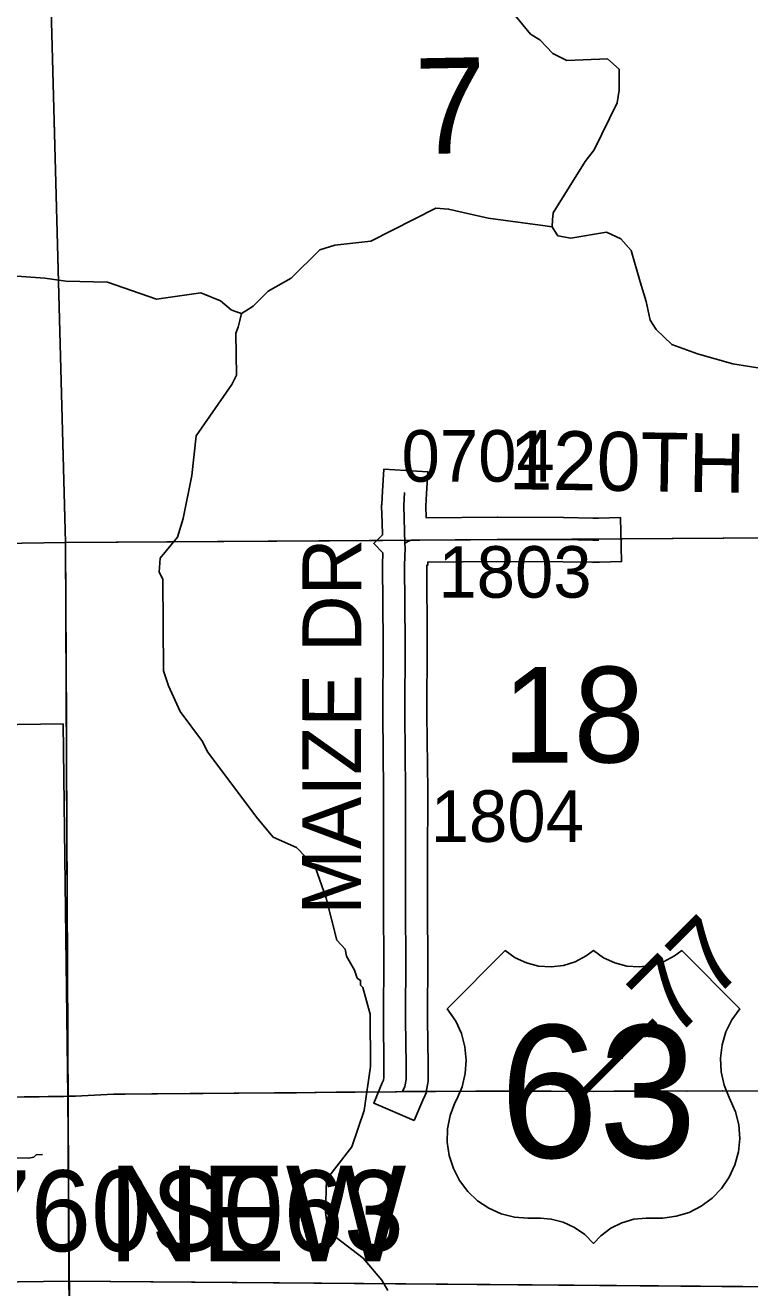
# Model space of a CAD drawing. Extents: x 23.6 to 68.7, y -63 to -29.
# Drawn here: x 44.465 to 45.45, y -36.619 to -34.904 of the extents above; entities that cross this region are included whole.
import ezdxf

# ---------------------------------------------------------------- set-up
doc = ezdxf.new("R2010")
doc.units = 0
for name, color, linetype in [('tdCoCityStreetMinor', 7, 'Continuous'), ('tdCoCorpBndry', 7, 'Continuous'), ('tdCoCorpTxt', 7, 'Continuous'), ('tdCoHydroRiver', 7, 'Continuous'), ('tdCoPriCL', 7, 'Continuous'), ('tdCoPrimary', 7, 'Continuous'), ('tdCoPriNonDiv', 7, 'Continuous'), ('tdCoPriNonDivCL', 7, 'Continuous'), ('tdCoSecRdNmbr', 7, 'Continuous'), ('tdCoSecRdTxt', 7, 'Continuous'), ('tdCoSecRteBand', 7, 'Continuous'), ('tdCoSecRteCL', 7, 'Continuous'), ('tdCoSectLine', 7, 'Continuous'), ('tdCoSectLinePart', 7, 'Continuous'), ('tdCoSectNmbr', 7, 'Continuous'), ('tdCoShieldUsRte', 7, 'Continuous'), ('tdCoStrucPriMaintName', 7, 'Continuous'), ('tdCoSurfGravel', 7, 'Continuous'), ('tdCoTwpBndry', 7, 'Continuous'), ('tdCoTwpBndryShd', 7, 'Continuous'), ('tdStHwyPriRefPost1', 7, 'Continuous')]:
    doc.layers.add(name, color=color, linetype=linetype)

msp = doc.modelspace()

# ---------------------------------------------------------------- linework, layer by layer
at = {"layer": 'tdCoCityStreetMinor'}
msp.add_lwpolyline([(44.4891, -36.4377), (44.4804, -36.4383), (44.4771, -36.4413), (44.47, -36.4426), (44.454, -36.4424), (44.4408, -36.4407), (44.4343, -36.4377), (44.4303, -36.4334), (44.4295, -36.429), (44.4285, -36.4209), (44.4279, -36.4056), (44.4271, -36.4016), (44.424, -36.3967), (44.4208, -36.3927), (44.4187, -36.3896), (44.4183, -36.3819), (44.4181, -36.3651), (44.4183, -36.3602)], dxfattribs=at)
at = {"layer": 'tdCoCorpBndry'}
msp.add_lwpolyline([(44.5169, -35.8527), (44.5232, -36.3588), (44.5276, -36.8625), (44.2844, -36.862), (44.033, -36.8645), (43.7788, -36.8671), (43.7794, -36.7428), (43.7799, -36.6189), (43.6597, -36.6209), (43.5275, -36.6232), (43.5226, -35.8677), (44.0217, -35.8602)], close=True, dxfattribs=at)
at = {"layer": 'tdCoHydroRiver'}
for points in [[(45.1814, -35.1777), (45.1821, -35.1682), (45.1828, -35.1587), (45.2263, -35.0889), (45.2388, -35.073), (45.2698, -35.0095), (45.2727, -34.9921), (45.2725, -34.9637), (45.2566, -34.9497), (45.2013, -34.9518), (45.1823, -34.9425), (45.1648, -34.9237), (45.1521, -34.9159), (45.1313, -34.8909)], [(45.1814, -35.1777), (45.1719, -35.1764), (45.0944, -35.1659), (45.0407, -35.1538), (45.0233, -35.1524), (44.9353, -35.1974), (44.8864, -35.2026), (44.866, -35.2091), (44.8269, -35.2474), (44.7955, -35.265), (44.7752, -35.2857), (44.769, -35.2895), (44.7595, -35.2954)], [(45.3792, -35.3502), (45.344, -35.3378), (45.323, -35.3173), (45.3148, -35.3047), (45.3095, -35.2794), (45.301, -35.2525), (45.289, -35.2098), (45.2747, -35.1942), (45.2556, -35.1849), (45.2068, -35.1932), (45.1894, -35.1902), (45.1874, -35.1872), (45.1814, -35.1777)], [(44.7595, -35.2954), (44.7499, -35.2923), (44.7452, -35.2907), (44.7309, -35.2783), (44.704, -35.2675), (44.6441, -35.2759), (44.5775, -35.2529), (44.5207, -35.2518), (44.4922, -35.2474), (44.4543, -35.2446)], [(44.9583, -36.6226), (44.9503, -36.6084), (44.9247, -36.5787), (44.8882, -36.5506), (44.8753, -36.5302), (44.8736, -36.516), (44.8748, -36.4718), (44.9091, -36.4273), (44.926, -36.3782), (44.9349, -36.3181), (44.9342, -36.2471), (44.9244, -36.2109), (44.9212, -36.2078), (44.9212, -36.2014), (44.9164, -36.1983), (44.9131, -36.1873), (44.9019, -36.1685), (44.9002, -36.159), (44.8891, -36.1465), (44.8743, -36.0898), (44.8597, -36.0473), (44.8342, -36.0207), (44.8025, -36.0068), (44.7818, -35.9818), (44.713, -35.8909), (44.7066, -35.8767), (44.6762, -35.836), (44.6601, -35.8014), (44.6536, -35.781), (44.6524, -35.6563), (44.6476, -35.6468), (44.649, -35.6279), (44.6724, -35.5992), (44.68, -35.5739), (44.6921, -35.5154), (44.6979, -35.4617), (44.7462, -35.3918), (44.7524, -35.3791), (44.7518, -35.3223), (44.7549, -35.3143), (44.7572, -35.3049), (44.7595, -35.2954)], [(45.4749, -35.3715), (45.4271, -35.364), (45.3792, -35.3502)]]:
    msp.add_lwpolyline(points, dxfattribs=at)
at = {"layer": 'tdCoPriCL'}
msp.add_lwpolyline([(44.4179, -36.3602), (44.5229, -36.3588), (44.5336, -36.3587), (44.5853, -36.3559), (44.6013, -36.3558), (44.6898, -36.3549), (44.7554, -36.3547), (44.8336, -36.3539), (44.8879, -36.3532), (44.9697, -36.3525), (44.9779, -36.3524), (45.078, -36.352), (45.1798, -36.352), (45.2375, -36.3522), (45.2933, -36.3515), (45.3645, -36.3517), (45.4129, -36.3512), (45.4695, -36.352)], dxfattribs=at)
at = {"layer": 'tdCoPrimary'}
for points in [[(44.4183, -36.3602), (44.5175, -36.3589), (44.5232, -36.3588), (44.5232, -36.3588), (44.534, -36.3587), (44.5856, -36.3559), (44.6902, -36.3549), (44.7074, -36.3549), (44.7558, -36.3547), (44.834, -36.3539), (44.8882, -36.3532), (44.9701, -36.3525), (44.9783, -36.3524), (44.9829, -36.3524), (45.0784, -36.352), (45.1802, -36.352), (45.2379, -36.3522), (45.2937, -36.3515), (45.3649, -36.3517), (45.4133, -36.3512), (45.4699, -36.352)], [(44.7074, -36.3549), (44.7558, -36.3547), (44.834, -36.3539), (44.8882, -36.3532), (44.9701, -36.3525), (44.9783, -36.3524), (44.9829, -36.3524), (45.0784, -36.352), (45.1802, -36.352), (45.2379, -36.3522), (45.2937, -36.3515), (45.3649, -36.3517), (45.4133, -36.3512), (45.4699, -36.352)], [(44.7074, -36.3549), (44.7558, -36.3547), (44.834, -36.3539), (44.8882, -36.3532), (44.9701, -36.3525), (44.9783, -36.3524), (44.9829, -36.3524), (45.0784, -36.352), (45.1802, -36.352), (45.2379, -36.3522), (45.2937, -36.3515), (45.3649, -36.3517), (45.4133, -36.3512), (45.4699, -36.352)], [(44.414, -36.3602), (44.4183, -36.3602), (44.5175, -36.3589)], [(44.414, -36.3602), (44.4183, -36.3602), (44.5175, -36.3589)], [(44.5175, -36.3589), (44.5232, -36.3588), (44.5232, -36.3588)], [(44.5175, -36.3589), (44.5232, -36.3588), (44.5232, -36.3588)], [(44.5232, -36.3588), (44.534, -36.3587), (44.5856, -36.3559), (44.6902, -36.3549), (44.7074, -36.3549)], [(44.5232, -36.3588), (44.534, -36.3587), (44.5856, -36.3559), (44.6902, -36.3549), (44.7074, -36.3549)]]:
    msp.add_lwpolyline(points, dxfattribs=at)
at = {"layer": 'tdCoPriNonDiv'}
msp.add_lwpolyline([(45.4695, -36.352), (45.4129, -36.3512), (45.2376, -36.3522), (45.078, -36.352), (44.5853, -36.3559), (44.5336, -36.3587), (44.2897, -36.3618), (44.1329, -36.3669), (44.0269, -36.3669), (44.0264, -36.432), (44.0291, -36.5629), (44.0304, -36.7088), (44.0341, -37.0176), (44.036, -37.0798), (44.0356, -37.1301), (44.0425, -37.6297)], dxfattribs=at)
at = {"layer": 'tdCoPriNonDivCL'}
msp.add_lwpolyline([(44.4179, -36.3602), (44.5229, -36.3588), (44.5229, -36.3588), (44.5336, -36.3587), (44.5853, -36.3559), (44.6898, -36.3549), (44.7554, -36.3547), (44.8336, -36.3539), (44.8879, -36.3532), (44.9697, -36.3525), (44.9779, -36.3524), (44.9826, -36.3524), (45.078, -36.352), (45.1798, -36.352), (45.2375, -36.3522), (45.2933, -36.3515), (45.3645, -36.3517), (45.4129, -36.3512), (45.4695, -36.352)], dxfattribs=at)
msp.add_lwpolyline([(44.4179, -36.3602), (44.5229, -36.3588), (44.5229, -36.3588), (44.5336, -36.3587), (44.5853, -36.3559), (44.6898, -36.3549), (44.7554, -36.3547), (44.8336, -36.3539), (44.8879, -36.3532), (44.9697, -36.3525), (44.9779, -36.3524), (44.9826, -36.3524), (45.078, -36.352), (45.1798, -36.352), (45.2375, -36.3522), (45.2933, -36.3515), (45.3645, -36.3517), (45.4129, -36.3512), (45.4695, -36.352)], dxfattribs=at)
at = {"layer": 'tdCoSecRteBand'}
msp.add_lwpolyline([(44.9942, -36.3918), (44.939, -36.3683), (44.9507, -36.3407), (44.9524, -36.3368), (44.953, -36.3331), (44.953, -36.3167), (44.9522, -36.2547), (44.9522, -36.2545), (44.9522, -36.2542), (44.9526, -36.1678), (44.9522, -36.112), (44.9522, -36.1119), (44.9522, -36.1118), (44.9522, -36.0413), (44.9522, -36.0412), (44.9522, -36.0412), (44.9524, -35.9437), (44.9513, -35.8404), (44.9513, -35.8402), (44.9513, -35.84), (44.9517, -35.7425), (44.9511, -35.6379), (44.9511, -35.6374), (44.9511, -35.6369), (44.9515, -35.6207), (44.9391, -35.6079), (44.9511, -35.5962), (44.9506, -35.5795), (44.9498, -35.5573), (44.9498, -35.5559), (44.9499, -35.5545), (44.9509, -35.537), (44.9528, -35.507), (45.0126, -35.5107), (45.0108, -35.5406), (45.0098, -35.5567), (45.0104, -35.5732), (45.1067, -35.5723), (45.1069, -35.5723), (45.1071, -35.5723), (45.1969, -35.5727), (45.1971, -35.5727), (45.1974, -35.5727), (45.2366, -35.5735), (45.2443, -35.5733), (45.2743, -35.5726), (45.2758, -35.6325), (45.2458, -35.6333), (45.2375, -35.6335), (45.2368, -35.6336), (45.2361, -35.6335), (45.1963, -35.6327), (45.107, -35.6323), (45.0124, -35.6331), (45.0125, -35.6375), (45.0111, -35.6375), (45.0111, -35.6381), (45.0117, -35.7423), (45.0117, -35.7424), (45.0117, -35.7426), (45.0113, -35.84), (45.0124, -35.9433), (45.0124, -35.9435), (45.0124, -35.9436), (45.0122, -36.0413), (45.0122, -36.1117), (45.0126, -36.1675), (45.0126, -36.1677), (45.0126, -36.1679), (45.0122, -36.2542), (45.013, -36.3161), (45.013, -36.3163), (45.013, -36.3165), (45.013, -36.3358), (45.013, -36.3384), (45.0125, -36.341), (45.0108, -36.3506), (45.0102, -36.354), (45.0089, -36.3571), (45.0059, -36.3641), (44.9942, -36.3918)], dxfattribs=at)
at = {"layer": 'tdCoSecRteCL'}
for points in [[(44.9815, -35.6085), (44.9798, -35.5563), (44.9809, -35.5388)], [(44.9783, -36.3524), (44.9813, -36.3454), (44.983, -36.3358), (44.983, -36.3165), (44.9822, -36.2543), (44.9826, -36.1678), (44.9822, -36.1118), (44.9822, -36.0413), (44.9824, -35.9436), (44.9813, -35.8401), (44.9817, -35.7425), (44.9811, -35.6377), (44.9817, -35.614), (44.9815, -35.6085)], [(44.9815, -35.6085), (44.9833, -35.6068), (44.9853, -35.6054), (44.9875, -35.6043), (44.9898, -35.6036), (44.9922, -35.6033), (45.107, -35.6023), (45.1967, -35.6027), (45.2367, -35.6035), (45.245, -35.6033)]]:
    msp.add_lwpolyline(points, dxfattribs=at)
at = {"layer": 'tdCoSectLine'}
for points in [[(44.4936, -34.6124), (44.5204, -35.6065)], [(43.521, -35.6218), (44.5204, -35.6065)], [(44.5204, -35.6065), (45.4836, -35.6004)], [(44.5204, -35.6065), (44.5249, -36.6101)], [(43.5272, -36.6231), (44.5249, -36.6101)], [(44.5249, -36.6101), (45.4976, -36.6178)], [(44.5249, -36.6101), (44.5434, -37.6076)]]:
    msp.add_lwpolyline(points, dxfattribs=at)
at = {"layer": 'tdCoSectLinePart'}
for points in [[(44.4945, -34.6462), (44.5204, -35.6065)], [(44.0479, -35.6137), (44.5204, -35.6065)], [(44.5204, -35.6065), (44.951, -35.6038)], [(44.5204, -35.6065), (44.5247, -36.569)], [(45.2747, -35.6017), (45.4836, -35.6004)], [(44.5251, -36.6101), (45.4676, -36.6176)]]:
    msp.add_lwpolyline(points, dxfattribs=at)
at = {"layer": 'tdCoShieldUsRte'}
msp.add_lwpolyline([(45.0387, -36.2398), (45.1176, -36.1609), (45.1314, -36.1707), (45.1467, -36.1777), (45.1631, -36.1819), (45.18, -36.183), (45.1968, -36.181), (45.2129, -36.176), (45.2279, -36.1682), (45.2376, -36.1609), (45.2514, -36.1707), (45.2667, -36.1777), (45.2831, -36.1819), (45.3, -36.183), (45.3168, -36.181), (45.3329, -36.176), (45.3479, -36.1682), (45.3576, -36.1609), (45.4365, -36.2398), (45.4258, -36.2548), (45.4177, -36.2713), (45.4125, -36.289), (45.4104, -36.3072), (45.4113, -36.3256), (45.4153, -36.3436), (45.4222, -36.3606), (45.4307, -36.3797), (45.435, -36.3975), (45.4364, -36.4159), (45.4346, -36.4342), (45.4298, -36.452), (45.4222, -36.4687), (45.4118, -36.4839), (45.399, -36.4971), (45.3842, -36.5081), (45.3678, -36.5164), (45.3502, -36.5218), (45.332, -36.5243), (45.3229, -36.5244), (45.3095, -36.5244), (45.2927, -36.5259), (45.2764, -36.5305), (45.2612, -36.538), (45.2477, -36.5481), (45.2376, -36.5587), (45.2258, -36.5466), (45.212, -36.5368), (45.1967, -36.5297), (45.1803, -36.5256), (45.1657, -36.5244), (45.1485, -36.5244), (45.1302, -36.5229), (45.1124, -36.5183), (45.0956, -36.5108), (45.0802, -36.5006), (45.0668, -36.488), (45.0557, -36.4733), (45.0473, -36.457), (45.0416, -36.4394), (45.039, -36.4212), (45.0394, -36.4028), (45.0429, -36.3848), (45.0494, -36.3676), (45.0518, -36.3628), (45.0591, -36.3459), (45.0635, -36.328), (45.0649, -36.3097), (45.0631, -36.2914), (45.0583, -36.2736), (45.0506, -36.2569)], close=True, dxfattribs=at)
at = {"layer": 'tdCoSurfGravel'}
for points in [[(44.9783, -36.3524), (44.9813, -36.3454), (44.983, -36.3358), (44.983, -36.3165), (44.9822, -36.2543), (44.9826, -36.1678), (44.9822, -36.1118), (44.9822, -36.0413), (44.9824, -35.9436), (44.9813, -35.8401), (44.9817, -35.7425), (44.9811, -35.6377), (44.9817, -35.614), (44.9815, -35.6085), (44.9798, -35.5563), (44.9809, -35.5388)], [(44.9815, -35.6085), (44.9833, -35.6068), (44.9853, -35.6054), (44.9875, -35.6043), (44.9898, -35.6036), (44.9922, -35.6033), (45.107, -35.6023), (45.1967, -35.6027), (45.2367, -35.6035), (45.245, -35.6033)]]:
    msp.add_lwpolyline(points, dxfattribs=at)
at = {"layer": 'tdCoTwpBndry'}
msp.add_lwpolyline([(44.5215, -35.8504), (44.5204, -35.6065), (44.4945, -34.6461)], dxfattribs=at)
at = {"layer": 'tdCoTwpBndryShd'}
msp.add_lwpolyline([(45.4662, -47.5782), (45.2886, -47.5798), (45.2913, -47.032), (44.6825, -47.037), (44.6731, -46.5813), (44.659, -45.6063), (44.6438, -44.6042), (44.6289, -43.6086), (44.6126, -42.6121), (44.6006, -41.6086), (44.596, -40.6132), (44.5679, -39.6075), (44.5586, -38.6082), (44.5434, -37.6076), (44.5249, -36.6101), (44.5204, -35.6065), (44.4936, -34.6124), (44.4817, -33.64)], dxfattribs=at)

# ---------------------------------------------------------------- texts
at = {"layer": 'tdCoCorpTxt'}
msp.add_text('NEW', height=0.13, dxfattribs=at).set_placement((44.5779, -36.583))
at = {"layer": 'tdCoSecRdNmbr'}
for s, p in [('0704', (44.9769, -35.524)), ('1803', (45.0269, -35.6816)), ('1804', (45.0165, -36.0133))]:
    msp.add_text(s, height=0.07, rotation=0.035, dxfattribs=at).set_placement(p)
at = {"layer": 'tdCoSecRdTxt'}
for s, rotation, p in [('120TH ST', 359.1151, (45.1225, -35.5341)), ('MAIZE DR', 89.931, (44.9217, -36.1123))]:
    msp.add_text(s, height=0.08, rotation=rotation, dxfattribs=at).set_placement(p)
at = {"layer": 'tdCoSectNmbr'}
for s, rotation, p in [('7', 1.0349, (44.9962, -35.079)), ('18', 0.0349, (45.114, -35.9055))]:
    msp.add_text(s, height=0.13, rotation=rotation, dxfattribs=at).set_placement(p)
at = {"layer": 'tdCoShieldUsRte'}
msp.add_text('63', height=0.18, dxfattribs=at).set_placement((45.1105, -36.4422))
at = {"layer": 'tdCoStrucPriMaintName'}
msp.add_text('62760S063', height=0.11, dxfattribs=at).set_placement((44.2276, -36.5693))
msp.add_text('62760S063', height=0.11, dxfattribs=at).set_placement((44.2276, -36.5693))
msp.add_text('62760S063', height=0.11, dxfattribs=at).set_placement((44.2276, -36.5693))
at = {"layer": 'tdStHwyPriRefPost1'}
msp.add_text('‒‒77', height=0.1, rotation=45, dxfattribs=at).set_placement((45.2423, -36.3874))

doc.saveas('drawing.dxf')
